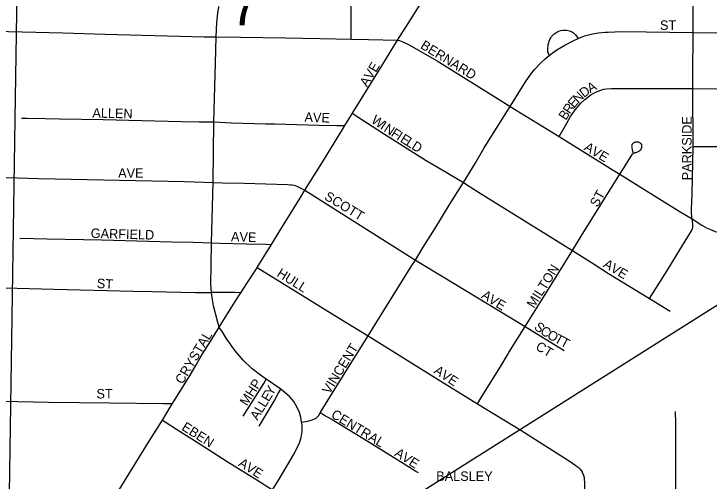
# Model space of a CAD drawing. Extents: x 1587405 to 1714697, y 1028970 to 1155083.
# Drawn here: x 1652497 to 1656161, y 1113556 to 1116017 of the extents above; entities that cross this region are included whole.
import ezdxf

# ---------------------------------------------------------------- set-up
doc = ezdxf.new("R2010")
doc.units = 0
for name, color, linetype in [('GM_X_City_Street', 7, 'Continuous'), ('GM_X_City_Street_Text', 7, 'Continuous'), ('GM_X_Rail_Line', 7, 'Continuous'), ('GM_X_Section_Text', 7, 'Continuous')]:
    doc.layers.add(name, color=color, linetype=linetype)

msp = doc.modelspace()

# ---------------------------------------------------------------- linework, layer by layer
at = {"layer": 'GM_X_City_Street'}
for points in [[(1654274.2, 1115883.9), (1654275.5, 1115917.7), (1654275.4, 1115987.3), (1654275.3, 1116081.6), (1654273.3, 1116132.3), (1654271.3, 1116160.7), (1654266, 1116183.2), (1654261.3, 1116208.6), (1654260.1, 1116231.7), (1654260.4, 1116296.6)], [(1654519.2, 1115877.9), (1654574.6, 1115966.3), (1654773.4, 1116282.7)], [(1656076.9, 1115919.5), (1656077.1, 1116082.3), (1656078.6, 1116247.7)], [(1653562.5, 1115895.8), (1653566.7, 1115971.6), (1653572.2, 1116020.8), (1653577.7, 1116053.3), (1653578.5, 1116057.7)], [(1651917.1, 1115937.3), (1651990.6, 1115934.7), (1652252.5, 1115928.9), (1652755, 1115916.3), (1652978.9, 1115909.3), (1653500.1, 1115895.6), (1653562.5, 1115895.8)], [(1655318.5, 1115797.9), (1655312.1, 1115819.6), (1655310.9, 1115835.7), (1655312.2, 1115846.8), (1655313.9, 1115855.4), (1655315.8, 1115863.7), (1655318.5, 1115873.7), (1655322.4, 1115882.7), (1655327.2, 1115891.2), (1655331.5, 1115897.3), (1655337.9, 1115904.8), (1655345.3, 1115911.6), (1655353.4, 1115917.4), (1655359.5, 1115920.7), (1655368.5, 1115925.4), (1655378.7, 1115928.8), (1655390.5, 1115930.5), (1655409.5, 1115931), (1655425.4, 1115928.3), (1655437.6, 1115923.3), (1655447.2, 1115917.4), (1655457.6, 1115906.1), (1655471.4, 1115886.6)], [(1653550.7, 1115447.7), (1653559.1, 1115758.2), (1653562.5, 1115895.8)], [(1653562.5, 1115895.8), (1653691.9, 1115894.2), (1653928.5, 1115890.5), (1654110.7, 1115887), (1654274.2, 1115883.9)], [(1655471.4, 1115886.6), (1655505.3, 1115900.9), (1655545.9, 1115911.4), (1655578.4, 1115916.8), (1655614.3, 1115920.4), (1655629.2, 1115921.2), (1655664.1, 1115923.1), (1655706.9, 1115924), (1656076.9, 1115919.5)], [(1656075.7, 1115623.6), (1656075.8, 1115690), (1656076.9, 1115919.5)], [(1656076.9, 1115919.5), (1656359, 1115917.4), (1657244.2, 1115907)], [(1654274.2, 1115883.9), (1654365.3, 1115881.8), (1654519.2, 1115877.9)], [(1654282, 1115493.1), (1654436.4, 1115743.2), (1654519.2, 1115877.9)], [(1654519.2, 1115877.9), (1654529.3, 1115876), (1654537.7, 1115873.1), (1654550.2, 1115868.4), (1654570.4, 1115859.6), (1654576.4, 1115856.5), (1654727.6, 1115770.1), (1655088.5, 1115544.6), (1655112.3, 1115528.2)], [(1655318.5, 1115797.9), (1655334, 1115810.3), (1655359.2, 1115827.3), (1655400.3, 1115852.1), (1655444.2, 1115875.1), (1655471.4, 1115886.6)], [(1655112.3, 1115528.2), (1655193, 1115659.1), (1655221, 1115699.1), (1655241.3, 1115724.3), (1655274.3, 1115759.6), (1655297.5, 1115781), (1655318.5, 1115797.9)], [(1655370.7, 1115370.7), (1655403.9, 1115429.7), (1655431, 1115475.6), (1655455.5, 1115511.7), (1655485.3, 1115546.2), (1655506.6, 1115566), (1655540.4, 1115591.8), (1655564.7, 1115604.3), (1655586, 1115613.2), (1655606.6, 1115619.8), (1655620.3, 1115622), (1655646.3, 1115623.6), (1655679.8, 1115623.9), (1655746.6, 1115623.9), (1655933.3, 1115623.5), (1656075.7, 1115623.6)], [(1656075.7, 1115623.6), (1656320.8, 1115620.6), (1656470.9, 1115619.1), (1656564.3, 1115618.1), (1656605.1, 1115615.6), (1656644.8, 1115609.4), (1656660.8, 1115604.3), (1656682.4, 1115597.2), (1656706.1, 1115585.7), (1656727.4, 1115572.7), (1656750.6, 1115554.9), (1656771.3, 1115534.7), (1656781.4, 1115522.5), (1656790.7, 1115509.4), (1656807.9, 1115481.9)], [(1656076.4, 1115317.8), (1656077.2, 1115435.9), (1656075.8, 1115501), (1656075.9, 1115581.6), (1656075.7, 1115623.6)], [(1654866.5, 1115128.4), (1654927.9, 1115228.9), (1654976.2, 1115310.7), (1655112.3, 1115528.2)], [(1655112.3, 1115528.2), (1655370.7, 1115370.7)], [(1654242.2, 1115428.6), (1654282, 1115493.1)], [(1654282, 1115493.1), (1654301.5, 1115480.4), (1654444.4, 1115387.1), (1654670.7, 1115244.4), (1654775.1, 1115183.1), (1654866.5, 1115128.4)], [(1652537.2, 1115468.2), (1652567.1, 1115468.4), (1652661.7, 1115465.8), (1652738.3, 1115464.1), (1652967.6, 1115459.8), (1653171.1, 1115455.6), (1653378.2, 1115450), (1653474.6, 1115449.1), (1653550.7, 1115447.7)], [(1656076.4, 1115317.8), (1656268.6, 1115317.8), (1656374, 1115318.4), (1656413.8, 1115317.9), (1656461.8, 1115317.9), (1656514.6, 1115320.3), (1656547, 1115327.6), (1656580.6, 1115340.7), (1656615.6, 1115359.9), (1656639.6, 1115375.3), (1656771.4, 1115459.6), (1656807.9, 1115481.9)], [(1653547.5, 1115129.2), (1653550.7, 1115447.7)], [(1653550.7, 1115447.7), (1653644.6, 1115442.6), (1653825.4, 1115438.2), (1653872.2, 1115437.1), (1654104.9, 1115431.2), (1654199.3, 1115429.5), (1654242.2, 1115428.6)], [(1654030.3, 1115087.7), (1654119.5, 1115231.2), (1654229.5, 1115408.1), (1654242.2, 1115428.6)], [(1655370.7, 1115370.7), (1655656.5, 1115193.8), (1655691.4, 1115172.2)], [(1655691.4, 1115172.2), (1655713.4, 1115207.1), (1655738.7, 1115248.1), (1655757.2, 1115277.2), (1655759, 1115279.4), (1655761.4, 1115281.8), (1655764.5, 1115283.4), (1655771.7, 1115286.1), (1655776.9, 1115287.4), (1655780.4, 1115288.3), (1655784.6, 1115289.7), (1655788.3, 1115291.3), (1655791.6, 1115293.3), (1655795.2, 1115295.6), (1655798.6, 1115298.5), (1655800.9, 1115301.2), (1655803.8, 1115305.2), (1655805.7, 1115309.6), (1655806.9, 1115315.2), (1655807.4, 1115318.8), (1655807.2, 1115322.4), (1655806, 1115326.7), (1655804.4, 1115329.9), (1655802.2, 1115332.5), (1655799.5, 1115335.5), (1655796.1, 1115338.2), (1655792.7, 1115340), (1655789.5, 1115341.1), (1655786.8, 1115341.6), (1655782.8, 1115342), (1655777.8, 1115342), (1655773.8, 1115341.6), (1655770.4, 1115340.6), (1655767.7, 1115339.5), (1655764.5, 1115338.2), (1655761.1, 1115335.7), (1655758.2, 1115333.2), (1655755.7, 1115329.8), (1655753.9, 1115325.8), (1655753, 1115320.6), (1655753.3, 1115316.1), (1655753.9, 1115311.3), (1655756.4, 1115300.1), (1655760.9, 1115283.6)], [(1656072.1, 1114937.4), (1656070.3, 1114946.4), (1656069.4, 1114954.8), (1656068.8, 1114962.7), (1656068.5, 1114969.6), (1656068.7, 1114979), (1656068.8, 1114988.4), (1656072.1, 1115069.3), (1656073.3, 1115151.1), (1656076.4, 1115317.8)], [(1656072.1, 1114937.4), (1656123.5, 1114903.2), (1656151.1, 1114888), (1656168.4, 1114880.5), (1656192.7, 1114871.3), (1656218.3, 1114862.9), (1656246.1, 1114856.7), (1656280.1, 1114852.8), (1656307.9, 1114852.3), (1656326.7, 1114854.2), (1656342.1, 1114855.8), (1656359, 1114859), (1656374.3, 1114863.7), (1656391.7, 1114870.1), (1656412.9, 1114879.1), (1656426.4, 1114885.3), (1656460.9, 1114904.6), (1656639, 1115017.7), (1656762.2, 1115094.9), (1656886.3, 1115172.2), (1656952.3, 1115213.1), (1656972.6, 1115226.3)], [(1651903.9, 1115169.3), (1652134.4, 1115165.2), (1652342.4, 1115158.6), (1652627.8, 1115150.5), (1653397.1, 1115134.2), (1653547.5, 1115129.2)], [(1655441.1, 1114770.6), (1655487.4, 1114845.5), (1655691.4, 1115172.2)], [(1655691.4, 1115172.2), (1655788.6, 1115111.3), (1656003.2, 1114978.1), (1656072.1, 1114937.4)], [(1653538.7, 1114811), (1653547.5, 1115129.2)], [(1653547.5, 1115129.2), (1653597.3, 1115127.1), (1653711.2, 1115124.8), (1653939.5, 1115117.6), (1653955.7, 1115116.6), (1653963, 1115116), (1653974.1, 1115113.9), (1653979.2, 1115112.4), (1653988.1, 1115109.3), (1654003.1, 1115102.7), (1654030.3, 1115087.7)], [(1654613.7, 1114720), (1654655.1, 1114788.4), (1654715.5, 1114884.6), (1654790.9, 1115010.1), (1654866.5, 1115128.4)], [(1654866.5, 1115128.4), (1654931.6, 1115086.2), (1655405.2, 1114793.2), (1655441.1, 1114770.6)], [(1653921.7, 1114911), (1654007.2, 1115050.5), (1654030.3, 1115087.7)], [(1654030.3, 1115087.7), (1654613.7, 1114720)], [(1653854.4, 1114802.5), (1653904.5, 1114883), (1653921.7, 1114911)], [(1655847.4, 1114517.5), (1655938.9, 1114661.6), (1656007.3, 1114774.8), (1656049.7, 1114843.1), (1656067.9, 1114874.3), (1656073.3, 1114886.8), (1656074.8, 1114892.4), (1656075.7, 1114901.7), (1656075.5, 1114911.4), (1656072.1, 1114937.4)], [(1652528.3, 1114835.7), (1652670.7, 1114831.5), (1652961.1, 1114825.8), (1653330.4, 1114815.3), (1653442.4, 1114813.8), (1653538.7, 1114811)], [(1653538.5, 1114549.3), (1653535.8, 1114592.9), (1653536.3, 1114691.6), (1653538.7, 1114811)], [(1653538.7, 1114811), (1653585.2, 1114809.7), (1653723.7, 1114806), (1653824.4, 1114803.3), (1653854.4, 1114802.5)], [(1653779.3, 1114681.3), (1653854.4, 1114802.5)], [(1655192, 1114369.8), (1655296.5, 1114537.8), (1655441.1, 1114770.6)], [(1655441.1, 1114770.6), (1655560.5, 1114695.5), (1655630.7, 1114649.8), (1655847.4, 1114517.5)], [(1654364.3, 1114321.3), (1654447, 1114455.1), (1654594, 1114692.1), (1654613.7, 1114720)], [(1654613.7, 1114720), (1654768.9, 1114626.2), (1655048.8, 1114455.7), (1655192, 1114369.8)], [(1653693.7, 1114548.2), (1653725.7, 1114597.2), (1653771.6, 1114668.2), (1653779.3, 1114681.3)], [(1653779.3, 1114681.3), (1654235, 1114400), (1654364.3, 1114321.3)], [(1652318.2, 1114577.1), (1652707.1, 1114566.8), (1653128.5, 1114555.9), (1653226.5, 1114554.1), (1653455.1, 1114549.2), (1653517.9, 1114549.2), (1653538.5, 1114549.3)], [(1653693.7, 1114548.2), (1653662.9, 1114548.4), (1653609.4, 1114548.8), (1653538.5, 1114549.3)], [(1653579.6, 1114367.4), (1653571.2, 1114398.9), (1653550, 1114478.1), (1653543.2, 1114510.5), (1653538.5, 1114549.3)], [(1653579.6, 1114367.4), (1653663.7, 1114502.3), (1653693.7, 1114548.2)], [(1655847.4, 1114517.5), (1655955.3, 1114451.4)], [(1653333.6, 1113963.7), (1653426.3, 1114113), (1653458.4, 1114168.3), (1653479.6, 1114204.7), (1653491.8, 1114226.3), (1653534.6, 1114295.3), (1653579.6, 1114367.4)], [(1653827.6, 1114092.5), (1653804.6, 1114108.2), (1653752.7, 1114147.5), (1653705.1, 1114192), (1653663, 1114241.5), (1653616.8, 1114308.7), (1653598.1, 1114338.2), (1653579.6, 1114367.4)], [(1654940, 1113963.4), (1654958, 1113992.4), (1655068.6, 1114170.6), (1655115.2, 1114246.4), (1655192, 1114369.8)], [(1655192, 1114369.8), (1655274.6, 1114319), (1655397.7, 1114243.1)], [(1654111.8, 1113914.5), (1654190, 1114043.7), (1654364.3, 1114321.3)], [(1654364.3, 1114321.3), (1654747.5, 1114081.7), (1654853.5, 1114016.3), (1654940, 1113963.4)], [(1653706.5, 1113897.9), (1653813.8, 1114070.3), (1653827.6, 1114092.5)], [(1653904.6, 1114039.6), (1653827.6, 1114092.5)], [(1653789.5, 1113844.9), (1653868.3, 1113977.4), (1653889.2, 1114013.3), (1653904.6, 1114039.6)], [(1654013.8, 1113866.9), (1654009.4, 1113893), (1654002.3, 1113916.4), (1653988.9, 1113947.1), (1653971.8, 1113975.7), (1653950.4, 1114001.1), (1653904.6, 1114039.6)], [(1652436.7, 1113975.9), (1652679.4, 1113971.4), (1653004.2, 1113967.9), (1653283.8, 1113964.3), (1653333.6, 1113963.7)], [(1653279.7, 1113876.9), (1653314, 1113932.1), (1653333.6, 1113963.7)], [(1654940, 1113963.4), (1655168.3, 1113823.8), (1655434.1, 1113655.2), (1655461.3, 1113636.1), (1655471.1, 1113628.2), (1655479.9, 1113619.9), (1655492.8, 1113604.2)], [(1655985.6, 1113417.3), (1655985.8, 1113463), (1655985.7, 1113860.3), (1655985, 1113921.4)], [(1654013.8, 1113866.9), (1654046.6, 1113871.9), (1654064.8, 1113876.2), (1654078.5, 1113881.2), (1654090.7, 1113888), (1654102, 1113898.8), (1654111.8, 1113914.5)], [(1654629, 1113598.3), (1654615.8, 1113606.3), (1654534.3, 1113657.5), (1654359.1, 1113765.1), (1654169.6, 1113881.5), (1654134.9, 1113900.5), (1654111.8, 1113914.5)], [(1653052.9, 1113509.7), (1653210.4, 1113765.4), (1653279.7, 1113876.9)], [(1653279.7, 1113876.9), (1653293.9, 1113867.7), (1653358.7, 1113825.4), (1653468.4, 1113757.3), (1653621.9, 1113658.8), (1653777.6, 1113561.4), (1653860.9, 1113509.4)], [(1653860.9, 1113509.4), (1653895.8, 1113565.9), (1653970.9, 1113693.3), (1654000.2, 1113752.7), (1654010.7, 1113784.5), (1654016.2, 1113817.7), (1654016.4, 1113851.2), (1654013.8, 1113866.9)], [(1655506.5, 1113419.1), (1655506.9, 1113541.1), (1655504, 1113572.9), (1655500.8, 1113585.9), (1655492.8, 1113604.2)]]:
    msp.add_lwpolyline(points, dxfattribs=at)
at = {"layer": 'GM_X_Rail_Line'}
for points in [[(1653567.6, 1112818.9), (1655299.9, 1113913.2), (1659869.5, 1116798.4), (1669730.9, 1123016.6), (1672358.5, 1124671.2), (1681694.7, 1130554.4), (1684436.5, 1132280.4), (1688526.9, 1134851.5), (1688806.9, 1135025.4), (1688953.3, 1135112.6), (1689086.8, 1135186.1), (1689267.7, 1135279.2), (1689470.2, 1135380.7), (1689588.1, 1135442), (1689734, 1135521.9), (1689883.6, 1135607.5), (1690363.1, 1135904.6), (1690749.1, 1136147.9), (1691069.9, 1136367.6)], [(1652548.3, 1112173.7), (1652519.2, 1112269.3), (1652498.2, 1112347.5), (1652483.9, 1112418), (1652474.2, 1112487.5), (1652465.5, 1112570.8), (1652461.4, 1112683.8), (1652464.5, 1112910.7), (1652504.7, 1115460.5), (1652527.4, 1116926.5), (1652548.1, 1118268.2), (1652590, 1120951.9), (1652611.9, 1122399.8), (1652652.7, 1125050.4), (1652715.2, 1129083.1), (1652745.5, 1130967.3), (1652787, 1134322.7)]]:
    msp.add_lwpolyline(points, dxfattribs=at)

# ---------------------------------------------------------------- texts
at = {"layer": 'GM_X_City_Street_Text'}
for s, rotation, p in [('ST', 0, (1655902.4, 1115932.7)), ('BERNARD', 328.45, (1654636, 1115838.7)), ('AVE', 59.0388, (1654358.7, 1115628.9)), ('A', 29.3518, (1655534.7, 1115598.9)), ('N', 44.4281, (1655471.1, 1115543.4)), ('D', 37.4513, (1655501.3, 1115573.2)), ('E', 49.4669, (1655449, 1115517.5)), ('R', 55.6566, (1655427.5, 1115486)), ('ALLEN', 358.7553, (1652910.6, 1115470.7)), ('AVE', 358.0261, (1654028.3, 1115448.7)), ('B', 56.7613, (1655406, 1115453.1)), ('W', 324.8317, (1654376.6, 1115446.9)), ('PARKSIDE', 90, (1656069, 1115140.1)), ('I', 325.1263, (1654423.6, 1115413.8)), ('N', 327.0087, (1654443.1, 1115400.3)), ('F', 327.928, (1654480.7, 1115375.9)), ('I', 327.9775, (1654510.6, 1115357.2)), ('E', 327.9989, (1654529.3, 1115345.5)), ('L', 328.0149, (1654559.1, 1115326.8)), ('D', 327.983, (1654589, 1115308.2)), ('AVE', 329.0324, (1655498, 1115302.1)), ('AVE', 0, (1653046.8, 1115153.9)), ('ST', 60.2568, (1655573, 1114995.1)), ('SCOTT', 328.8177, (1654129.6, 1115042.5)), ('GARFIELD', 358.3406, (1652901.8, 1114837.1)), ('AVE', 358.0264, (1653641.1, 1114819.5)), ('MILTON', 57.774, (1655238.6, 1114462.8)), ('AVE', 329.0388, (1655599.2, 1114686.1)), ('HULL', 327.9952, (1653879, 1114637.6)), ('ST', 356.4126, (1652933, 1114573.1)), ('A', 327.6981, (1654957.1, 1114523.2)), ('V', 327.6981, (1654994.2, 1114499.7)), ('E', 329.3286, (1655032.8, 1114475.3)), ('S', 321.6602, (1655235.1, 1114359.8)), ('C', 326.9883, (1655266.8, 1114335)), ('CRYSTAL', 59.0357, (1653386.3, 1114062.5)), ('O', 331.0281, (1655303.3, 1114311.4)), ('T', 331.1302, (1655341.9, 1114290.1)), ('VINCENT', 58.3953, (1654160.8, 1114009.8)), ('CT', 329.0277, (1655242.6, 1114251.6)), ('T', 331.1126, (1655372.7, 1114273.1)), ('AVE', 326.3141, (1654706.4, 1114127.1)), ('MHP', 57.378, (1653725.8, 1113948)), ('Y', 60.0109, (1653859.5, 1114001.4)), ('ST', 0, (1652932.4, 1113991)), ('E', 58.7903, (1653840.7, 1113970.3)), ('L', 58.5953, (1653822.3, 1113940.1)), ('A', 58.5715, (1653780.9, 1113872.5)), ('L', 58.5536, (1653803.9, 1113910.1)), ('CENTRAL', 328.5731, (1654164.9, 1113894.1)), ('EBEN', 327.6553, (1653377.4, 1113828)), ('AVE', 327.3842, (1654499.4, 1113691.6)), ('AVE', 327.3842, (1653676.6, 1113638.8)), ('BALSLEY', 0, (1654723.2, 1113556.7))]:
    msp.add_text(s, height=50, rotation=rotation, dxfattribs=at).set_placement(p)
at = {"layer": 'GM_X_Section_Text'}
msp.add_text('7', height=221, rotation=0, dxfattribs=at).set_placement((1653634.2, 1115957.1))

doc.saveas('drawing.dxf')
